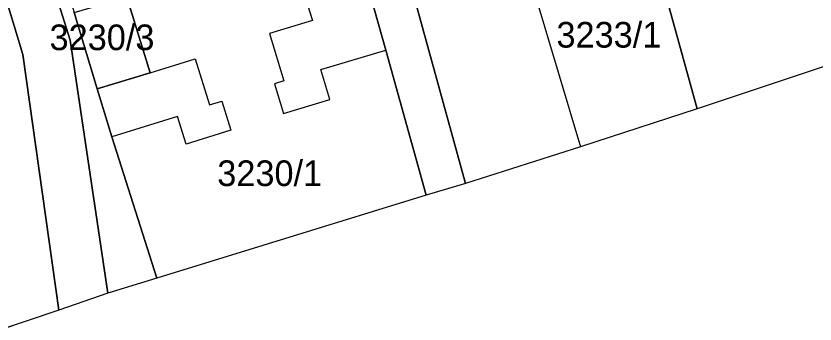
# Model space of a CAD drawing. Extents: x -264070 to -262271, y -1238894 to -1238141.
# Drawn here: x -262428.6 to -262366.3, y -1238623 to -1238599 of the extents above; entities that cross this region are included whole.
import ezdxf

# ---------------------------------------------------------------- set-up
doc = ezdxf.new("R2010")
doc.units = 0
for name, color, linetype in [('body_kn', 7, 'Continuous'), ('katuz_linie', 7, 'Continuous'), ('kladpar_druhypozemkov', 7, 'Continuous'), ('kladpar_hranice', 7, 'Continuous'), ('kladpar_parcelnecisla', 7, 'Continuous'), ('kladpar_plochy', 7, 'Continuous'), ('zappar_hrandruhpozemk', 7, 'Continuous'), ('zuob_linie', 7, 'Continuous'), ('zuob_plochy', 7, 'Continuous')]:
    doc.layers.add(name, color=color, linetype=linetype)

msp = doc.modelspace()

# ---------------------------------------------------------------- linework, layer by layer
at = {"layer": 'body_kn'}
for p, q in [((-262405.47, -1238599.34), (-262405.47, -1238599.34)), ((-262408.81, -1238600.36), (-262408.81, -1238600.36)), ((-262424.37, -1238600.86), (-262424.37, -1238600.86)), ((-262399.74, -1238601.64), (-262399.74, -1238601.64)), ((-262428.07, -1238601.98), (-262428.07, -1238601.98)), ((-262414.62, -1238602.32), (-262414.62, -1238602.32)), ((-262418.13, -1238603.41), (-262418.13, -1238603.41)), ((-262418.13, -1238603.41), (-262418.13, -1238603.41)), ((-262404.82, -1238603.17), (-262404.82, -1238603.17)), ((-262408.42, -1238604.27), (-262408.42, -1238604.27)), ((-262407.69, -1238604.05), (-262407.69, -1238604.05)), ((-262422.25, -1238604.67), (-262422.25, -1238604.67)), ((-262422.25, -1238604.67), (-262422.25, -1238604.67)), ((-262404.12, -1238605.49), (-262404.12, -1238605.49)), ((-262413.51, -1238605.92), (-262413.51, -1238605.92)), ((-262412.53, -1238605.62), (-262412.53, -1238605.62)), ((-262407.72, -1238606.58), (-262407.72, -1238606.58)), ((-262375.46, -1238606.22), (-262375.46, -1238606.22)), ((-262415.99, -1238606.82), (-262415.99, -1238606.82)), ((-262411.83, -1238607.89), (-262411.83, -1238607.89)), ((-262421.12, -1238608.4), (-262421.12, -1238608.4)), ((-262415.33, -1238608.97), (-262415.33, -1238608.97)), ((-262384.57, -1238609.19), (-262384.57, -1238609.19)), ((-262393.54, -1238612.04), (-262393.54, -1238612.04)), ((-262393.54, -1238612.04), (-262393.54, -1238612.04)), ((-262396.6, -1238612.97), (-262396.6, -1238612.97)), ((-262417.61, -1238619.44), (-262417.61, -1238619.44)), ((-262421.43, -1238620.6), (-262421.43, -1238620.6)), ((-262425.26, -1238621.92), (-262425.26, -1238621.92))]:
    msp.add_line(p, q, dxfattribs=at)
at = {"layer": 'katuz_linie'}
msp.add_lwpolyline([(-262355.53, -1238599.59), (-262375.46, -1238606.22), (-262384.57, -1238609.19), (-262393.54, -1238612.04), (-262396.6, -1238612.97), (-262417.61, -1238619.44), (-262421.43, -1238620.6), (-262425.26, -1238621.92), (-262467.6, -1238636.18), (-262469.83, -1238636.93), (-262482.32, -1238640.93), (-262484.92, -1238641.76), (-262493.26, -1238644.42), (-262513.25, -1238650.28), (-262514.56, -1238650.7), (-262515.03, -1238650.85), (-262518.2, -1238651.9), (-262527.66, -1238655.01), (-262541.78, -1238659.66), (-262542.42, -1238659.37), (-262543.32, -1238660.38), (-262548.03, -1238663.88)], dxfattribs=at)
at = {"layer": 'kladpar_druhypozemkov'}
for p, q in [((-262382.4, -1238599.25), (-262382.4, -1238599.25)), ((-262421.03, -1238600.17), (-262421.03, -1238600.17)), ((-262408.23, -1238610.34), (-262408.23, -1238610.34))]:
    msp.add_line(p, q, dxfattribs=at)
at = {"layer": 'kladpar_hranice'}
for points in [[(-262452.78, -1238565.42), (-262449.01, -1238566.34), (-262443.95, -1238568.96), (-262439.74, -1238572.28), (-262439.3, -1238573.82), (-262440.68, -1238574.98), (-262445.83, -1238576.62), (-262442.8, -1238586.57), (-262434.23, -1238583.94), (-262433.61, -1238583.75), (-262428.07, -1238601.98), (-262425.26, -1238621.92), (-262467.6, -1238636.18), (-262471.26, -1238623.01), (-262473.55, -1238615.3), (-262476.15, -1238606.48), (-262474.77, -1238602.89), (-262471.24, -1238593.21), (-262468.92, -1238587.13), (-262467.16, -1238582.5), (-262457.05, -1238556.02), (-262457.02, -1238556.3), (-262455.97, -1238565.95)], [(-262415.58, -1238579.37), (-262417.51, -1238582.03), (-262421.57, -1238582.77), (-262422.29, -1238580.49), (-262425.44, -1238581.85), (-262427.39, -1238584), (-262428.22, -1238586.35), (-262428.09, -1238589.05), (-262424.37, -1238600.86), (-262421.43, -1238620.6), (-262425.26, -1238621.92), (-262428.07, -1238601.98), (-262433.61, -1238583.75), (-262434.23, -1238583.94), (-262442.8, -1238586.57), (-262445.83, -1238576.62), (-262440.68, -1238574.98), (-262439.3, -1238573.82), (-262439.74, -1238572.28), (-262443.95, -1238568.96), (-262449.01, -1238566.34), (-262415.58, -1238579.37)], [(-262362.26, -1238575.47), (-262359.2, -1238586.15), (-262355.53, -1238599.59), (-262375.46, -1238606.22), (-262379.41, -1238591.91), (-262381.45, -1238584.83), (-262381.59, -1238584.36), (-262381.94, -1238583.15), (-262382.51, -1238581.18), (-262382.51, -1238581.15), (-262372.56, -1238578.33), (-262362.26, -1238575.47)], [(-262422.29, -1238580.49), (-262421.57, -1238582.77), (-262417.51, -1238582.03), (-262425.35, -1238592.88), (-262425.69, -1238593.34), (-262424.06, -1238598.72), (-262422.25, -1238604.67), (-262421.12, -1238608.4), (-262417.61, -1238619.44), (-262421.43, -1238620.6), (-262424.37, -1238600.86), (-262428.09, -1238589.05), (-262428.22, -1238586.35), (-262427.39, -1238584), (-262425.44, -1238581.85), (-262422.29, -1238580.49)], [(-262381.45, -1238584.83), (-262379.41, -1238591.91), (-262375.46, -1238606.22), (-262384.57, -1238609.19), (-262393.54, -1238612.04), (-262397.51, -1238597.59), (-262397.76, -1238596.67), (-262385.21, -1238592.81), (-262387.21, -1238586.65), (-262382.08, -1238585.03), (-262381.45, -1238584.83)], [(-262404.16, -1238586), (-262402.9, -1238590.44), (-262402.76, -1238590.95), (-262399.74, -1238601.64), (-262396.6, -1238612.97), (-262417.61, -1238619.44), (-262421.12, -1238608.4), (-262422.25, -1238604.67), (-262418.13, -1238603.41), (-262419.96, -1238597.48), (-262420.23, -1238596.61), (-262420.8, -1238596.78), (-262422.27, -1238591.92), (-262422.35, -1238591.66), (-262421.38, -1238591.36), (-262415.65, -1238589.58), (-262409.92, -1238587.8), (-262408.58, -1238587.38), (-262404.16, -1238586)], [(-262393.54, -1238612.04), (-262396.6, -1238612.97), (-262399.74, -1238601.64), (-262402.76, -1238590.95), (-262402.9, -1238590.44), (-262400.53, -1238589.74), (-262398.23, -1238589.06), (-262395.93, -1238588.38), (-262393.63, -1238587.71), (-262391.28, -1238587.01), (-262389.93, -1238591.35), (-262389.85, -1238591.59), (-262386.97, -1238590.68), (-262388.16, -1238586.95), (-262387.21, -1238586.65), (-262385.21, -1238592.81), (-262397.76, -1238596.67), (-262397.51, -1238597.59), (-262393.54, -1238612.04)], [(-262422.25, -1238604.67), (-262424.06, -1238598.72), (-262419.96, -1238597.48), (-262418.13, -1238603.41), (-262422.25, -1238604.67)]]:
    msp.add_lwpolyline(points, dxfattribs=at)
at = {"layer": 'kladpar_plochy'}
for p, q in [((-262433.61, -1238583.75), (-262428.07, -1238601.98)), ((-262428.07, -1238601.98), (-262425.26, -1238621.92)), ((-262425.26, -1238621.92), (-262467.6, -1238636.18))]:
    msp.add_line(p, q, dxfattribs=at)
for points in [[(-262415.58, -1238579.37), (-262417.51, -1238582.03), (-262421.57, -1238582.77), (-262422.29, -1238580.49), (-262425.44, -1238581.85), (-262427.39, -1238584), (-262428.22, -1238586.35), (-262428.09, -1238589.05), (-262424.37, -1238600.86), (-262421.43, -1238620.6), (-262425.26, -1238621.92), (-262428.07, -1238601.98), (-262433.61, -1238583.75), (-262434.23, -1238583.94), (-262442.8, -1238586.57), (-262445.83, -1238576.62), (-262440.68, -1238574.98), (-262439.3, -1238573.82), (-262439.74, -1238572.28), (-262443.95, -1238568.96), (-262449.01, -1238566.34)], [(-262362.26, -1238575.47), (-262359.2, -1238586.15), (-262355.53, -1238599.59), (-262375.46, -1238606.22), (-262379.41, -1238591.91), (-262381.45, -1238584.83), (-262381.59, -1238584.36), (-262381.94, -1238583.15), (-262382.51, -1238581.18), (-262382.51, -1238581.15), (-262372.56, -1238578.33)], [(-262422.29, -1238580.49), (-262421.57, -1238582.77), (-262417.51, -1238582.03), (-262425.35, -1238592.88), (-262425.69, -1238593.34), (-262424.06, -1238598.72), (-262422.25, -1238604.67), (-262421.12, -1238608.4), (-262417.61, -1238619.44), (-262421.43, -1238620.6), (-262424.37, -1238600.86), (-262428.09, -1238589.05), (-262428.22, -1238586.35), (-262427.39, -1238584), (-262425.44, -1238581.85)], [(-262381.45, -1238584.83), (-262379.41, -1238591.91), (-262375.46, -1238606.22), (-262384.57, -1238609.19), (-262393.54, -1238612.04), (-262397.51, -1238597.59), (-262397.76, -1238596.67), (-262385.21, -1238592.81), (-262387.21, -1238586.65), (-262382.08, -1238585.03)], [(-262404.16, -1238586), (-262402.9, -1238590.44), (-262402.76, -1238590.95), (-262399.74, -1238601.64), (-262396.6, -1238612.97), (-262417.61, -1238619.44), (-262421.12, -1238608.4), (-262422.25, -1238604.67), (-262418.13, -1238603.41), (-262419.96, -1238597.48), (-262420.23, -1238596.61), (-262420.8, -1238596.78), (-262422.27, -1238591.92), (-262422.35, -1238591.66), (-262421.38, -1238591.36), (-262415.65, -1238589.58), (-262409.92, -1238587.8), (-262408.58, -1238587.38)], [(-262393.54, -1238612.04), (-262396.6, -1238612.97), (-262399.74, -1238601.64), (-262402.76, -1238590.95), (-262402.9, -1238590.44), (-262400.53, -1238589.74), (-262398.23, -1238589.06), (-262395.93, -1238588.38), (-262393.63, -1238587.71), (-262391.28, -1238587.01), (-262389.93, -1238591.35), (-262389.85, -1238591.59), (-262386.97, -1238590.68), (-262388.16, -1238586.95), (-262387.21, -1238586.65), (-262385.21, -1238592.81), (-262397.76, -1238596.67), (-262397.51, -1238597.59)], [(-262422.25, -1238604.67), (-262424.06, -1238598.72), (-262419.96, -1238597.48), (-262418.13, -1238603.41)]]:
    msp.add_lwpolyline(points, close=True, dxfattribs=at)
at = {"layer": 'zappar_hrandruhpozemk'}
for p, q in [((-262407.56, -1238592.52), (-262405.47, -1238599.34)), ((-262388.78, -1238595.03), (-262384.57, -1238609.19)), ((-262418.13, -1238603.41), (-262414.62, -1238602.32)), ((-262414.62, -1238602.32), (-262413.51, -1238605.92))]:
    msp.add_line(p, q, dxfattribs=at)
for points in [[(-262405.47, -1238599.34), (-262408.81, -1238600.36), (-262407.69, -1238604.05), (-262408.42, -1238604.27), (-262407.72, -1238606.58), (-262404.12, -1238605.49), (-262404.82, -1238603.17), (-262399.74, -1238601.64)], [(-262413.51, -1238605.92), (-262412.53, -1238605.62), (-262411.83, -1238607.89), (-262415.33, -1238608.97), (-262415.99, -1238606.82), (-262421.12, -1238608.4)]]:
    msp.add_lwpolyline(points, dxfattribs=at)
at = {"layer": 'zuob_linie'}
msp.add_lwpolyline([(-262355.53, -1238599.59), (-262375.46, -1238606.22), (-262384.57, -1238609.19), (-262393.54, -1238612.04), (-262396.6, -1238612.97), (-262417.61, -1238619.44), (-262421.43, -1238620.6), (-262425.26, -1238621.92), (-262467.6, -1238636.18), (-262469.83, -1238636.93), (-262482.32, -1238640.93), (-262484.92, -1238641.76), (-262493.26, -1238644.42), (-262513.25, -1238650.28), (-262514.56, -1238650.7), (-262515.03, -1238650.85), (-262518.2, -1238651.9), (-262527.66, -1238655.01), (-262541.78, -1238659.66), (-262542.42, -1238659.37), (-262543.32, -1238660.38), (-262548.03, -1238663.88)], dxfattribs=at)
at = {"layer": 'zuob_plochy'}
msp.add_lwpolyline([(-262355.53, -1238599.59), (-262375.46, -1238606.22), (-262384.57, -1238609.19), (-262393.54, -1238612.04), (-262396.6, -1238612.97), (-262417.61, -1238619.44), (-262421.43, -1238620.6), (-262425.26, -1238621.92), (-262467.6, -1238636.18), (-262469.83, -1238636.93), (-262482.32, -1238640.93), (-262484.92, -1238641.76), (-262493.26, -1238644.42), (-262513.25, -1238650.28), (-262514.56, -1238650.7), (-262515.03, -1238650.85), (-262518.2, -1238651.9), (-262527.66, -1238655.01), (-262541.78, -1238659.66), (-262542.42, -1238659.37), (-262543.32, -1238660.38), (-262548.03, -1238663.88)], dxfattribs=at)

# ---------------------------------------------------------------- texts
at = {"layer": 'kladpar_parcelnecisla'}
for s, p in [('3230/3', (-262425.975, -1238601.65)), ('3233/1', (-262386.434, -1238601.45)), ('3230/1', (-262412.893, -1238612.25))]:
    msp.add_text(s, height=2, dxfattribs=at).set_placement(p)

doc.saveas('drawing.dxf')
